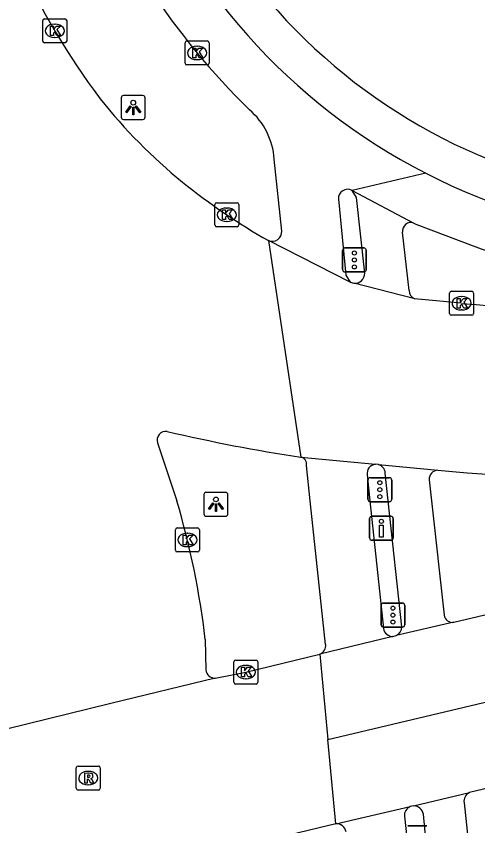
# Model space of a CAD drawing. Extents: x 159265 to 160143, y 383413 to 384319.
# Drawn here: x 159284.01 to 159303.24, y 383986.45 to 384020.22 of the extents above; entities that cross this region are included whole.
import ezdxf

# ---------------------------------------------------------------- set-up
doc = ezdxf.new("R2010")
doc.units = 0
for name, color, linetype in [('IMGEO_Drukknoppaal', 7, 'Continuous'), ('IMGEO_Fietspad_gesloten', 7, 'Continuous'), ('IMGEO_Kolk', 7, 'Continuous'), ('IMGEO_Lichtpunt', 7, 'Continuous'), ('IMGEO_OVBaan_gesloten', 7, 'Continuous'), ('IMGEO_Rijbaan_lokaal_gesloten', 7, 'Continuous'), ('IMGEO_Rijbaan_regionaal_gesloten', 7, 'Continuous'), ('IMGEO_Rioolput', 7, 'Continuous'), ('IMGEO_Verkeersregelinstallatiepaal', 7, 'Continuous'), ('IMGEO_Voetpad_open', 7, 'Continuous')]:
    doc.layers.add(name, color=color, linetype=linetype)

msp = doc.modelspace()

# ---------------------------------------------------------------- linework, layer by layer
at = {"layer": 'IMGEO_Drukknoppaal'}
for p, q in [((159298.732, 383998.462), (159298.732, 383999.262)), ((159298.732, 383999.262), (159298.732, 383998.462)), ((159298.832, 383999.362), (159299.622, 383999.362)), ((159299.622, 383999.362), (159298.832, 383999.362)), ((159299.722, 383999.262), (159299.722, 383998.462)), ((159299.722, 383998.462), (159299.722, 383999.262)), ((159299.622, 383998.362), (159298.832, 383998.362)), ((159298.832, 383998.362), (159299.622, 383998.362))]:
    msp.add_line(p, q, dxfattribs=at)
msp.add_lwpolyline([(159299.302, 383998.987), (159299.302, 383998.487), (159299.152, 383998.487), (159299.152, 383998.987), (159299.302, 383998.987)], dxfattribs=at)
msp.add_circle((159299.227, 383999.152), 0.085, dxfattribs=at)
for centre, start, end in [((159298.832, 383999.262), 90, 180), ((159298.832, 383999.262), 90, 180), ((159299.622, 383999.262), 0, 90), ((159299.622, 383999.262), 360, 90), ((159298.832, 383998.462), 180, 270), ((159298.832, 383998.462), 180, 270), ((159299.622, 383998.462), 270, 0), ((159299.622, 383998.462), 270, 0)]:
    msp.add_arc(centre, 0.1, start, end, dxfattribs=at)
at = {"layer": 'IMGEO_Fietspad_gesloten'}
for points in [[(159295.074, 384011.255), (159294.759, 384014.257)], [(159301.072, 384013.67), (159298.003, 384012.954)], [(159298.003, 384012.954), (159300.574, 384011.595)], [(159297.433, 384012.595), (159297.737, 384009.425), (159297.928, 384009.134)], [(159300.574, 384011.595), (159300.667, 384011.543), (159303.053, 384010.637)], [(159296.903, 383994.019), (159296.264, 384000), (159296.106, 384001.479)], [(159298.632, 384001.086), (159298.748, 384000), (159299.314, 383994.681)], [(159300.183, 383986.853), (159300.487, 383984.009)]]:
    msp.add_lwpolyline(points, dxfattribs=at)
for centre, radius, start, end in [((159312.785, 384036.454), 25.618, 200.5991, 242.7939), ((159314.758, 384037.853), 30.1, 213.2105, 225.6779), ((159291.781, 384014.056), 2.985, 3.8648, 49.3097), ((159312.781, 384036.45), 25.613, 242.7966, 285.0026), ((159297.819, 384012.614), 0.387, 61.5977, 182.8097), ((159294.675, 384011.229), 0.4, 247.2101, 3.7674), ((159312.418, 384036.668), 27.665, 250.2134, 273.7533), ((159295.799, 384001.525), 0.311, 351.514, 76.5473), ((159299.012, 384001.146), 0.384, 95.3149, 189.0247), ((159299.7, 383994.737), 0.39, 188.2515, 270.449), ((159296.527, 383993.968), 0.38, 290.7184, 7.6867), ((159300.583, 383986.878), 0.401, 112.6394, 183.5326), ((159297.345, 383986.119), 0.416, 10.568, 92.7997)]:
    msp.add_arc(centre, radius, start, end, dxfattribs=at)
at = {"layer": 'IMGEO_Kolk'}
for p, q in [((159285.113, 384019.186), (159285.113, 384020.038)), ((159285.188, 384020.112), (159286.04, 384020.112)), ((159285.601, 384019.892), (159285.626, 384019.892)), ((159286.114, 384020.038), (159286.114, 384019.186)), ((159285.624, 384019.332), (159285.599, 384019.332)), ((159291.118, 384019.19), (159291.97, 384019.19)), ((159286.04, 384019.112), (159285.188, 384019.112)), ((159291.043, 384018.264), (159291.043, 384019.116)), ((159291.531, 384018.97), (159291.556, 384018.97)), ((159292.044, 384019.116), (159292.044, 384018.264)), ((159291.97, 384018.19), (159291.118, 384018.19)), ((159291.554, 384018.41), (159291.529, 384018.41)), ((159292.359, 384012.44), (159293.211, 384012.44)), ((159292.284, 384011.514), (159292.284, 384012.366)), ((159292.772, 384012.22), (159292.797, 384012.22)), ((159293.285, 384012.366), (159293.285, 384011.514)), ((159293.211, 384011.44), (159292.359, 384011.44)), ((159292.795, 384011.66), (159292.77, 384011.66)), ((159302.068, 384007.821), (159302.068, 384008.673)), ((159302.143, 384008.747), (159302.995, 384008.747)), ((159303.069, 384008.673), (159303.069, 384007.821)), ((159302.556, 384008.527), (159302.581, 384008.527)), ((159302.995, 384007.747), (159302.143, 384007.747)), ((159302.579, 384007.967), (159302.554, 384007.967)), ((159290.641, 383997.949), (159290.641, 383998.801)), ((159290.716, 383998.875), (159291.568, 383998.875)), ((159291.129, 383998.655), (159291.154, 383998.655)), ((159291.642, 383998.801), (159291.642, 383997.949)), ((159291.568, 383997.875), (159290.716, 383997.875)), ((159291.152, 383998.095), (159291.127, 383998.095)), ((159293.076, 383992.436), (159293.076, 383993.288)), ((159293.151, 383993.362), (159294.003, 383993.362)), ((159293.564, 383993.142), (159293.589, 383993.142)), ((159294.077, 383993.288), (159294.077, 383992.436)), ((159293.587, 383992.582), (159293.562, 383992.582)), ((159294.003, 383992.362), (159293.151, 383992.362))]:
    msp.add_line(p, q, dxfattribs=at)
for points in [[(159285.113, 384019.186), (159285.113, 384020.038)], [(159285.188, 384020.112), (159286.04, 384020.112)], [(159286.114, 384020.038), (159286.114, 384019.186)], [(159285.434, 384019.812), (159285.557, 384019.812), (159285.557, 384019.661), (159285.687, 384019.812), (159285.851, 384019.812), (159285.705, 384019.661), (159285.858, 384019.412), (159285.706, 384019.412), (159285.621, 384019.576), (159285.557, 384019.509), (159285.557, 384019.412), (159285.434, 384019.412), (159285.434, 384019.812)], [(159291.118, 384019.19), (159291.97, 384019.19)], [(159286.04, 384019.112), (159285.188, 384019.112)], [(159291.043, 384018.264), (159291.043, 384019.116)], [(159291.364, 384018.89), (159291.487, 384018.89), (159291.487, 384018.739), (159291.617, 384018.89), (159291.781, 384018.89), (159291.635, 384018.739), (159291.788, 384018.49), (159291.636, 384018.49), (159291.551, 384018.654), (159291.487, 384018.587), (159291.487, 384018.49), (159291.364, 384018.49), (159291.364, 384018.89)], [(159292.044, 384019.116), (159292.044, 384018.264)], [(159291.97, 384018.19), (159291.118, 384018.19)], [(159292.359, 384012.44), (159293.211, 384012.44)], [(159292.284, 384011.514), (159292.284, 384012.366)], [(159292.605, 384012.14), (159292.728, 384012.14), (159292.728, 384011.989), (159292.858, 384012.14), (159293.022, 384012.14), (159292.876, 384011.989), (159293.029, 384011.74), (159292.877, 384011.74), (159292.792, 384011.904), (159292.728, 384011.837), (159292.728, 384011.74), (159292.605, 384011.74), (159292.605, 384012.14)], [(159293.285, 384012.366), (159293.285, 384011.514)], [(159293.211, 384011.44), (159292.359, 384011.44)], [(159302.068, 384007.821), (159302.068, 384008.673)], [(159302.143, 384008.747), (159302.995, 384008.747)], [(159303.069, 384008.673), (159303.069, 384007.821)], [(159302.389, 384008.447), (159302.512, 384008.447), (159302.512, 384008.296), (159302.642, 384008.447), (159302.806, 384008.447), (159302.66, 384008.296), (159302.813, 384008.047), (159302.661, 384008.047), (159302.576, 384008.211), (159302.512, 384008.144), (159302.512, 384008.047), (159302.389, 384008.047), (159302.389, 384008.447)], [(159302.995, 384007.747), (159302.143, 384007.747)], [(159290.641, 383997.949), (159290.641, 383998.801)], [(159290.716, 383998.875), (159291.568, 383998.875)], [(159290.962, 383998.575), (159291.085, 383998.575), (159291.085, 383998.424), (159291.215, 383998.575), (159291.379, 383998.575), (159291.233, 383998.424), (159291.386, 383998.175), (159291.234, 383998.175), (159291.149, 383998.339), (159291.085, 383998.272), (159291.085, 383998.175), (159290.962, 383998.175), (159290.962, 383998.575)], [(159291.642, 383998.801), (159291.642, 383997.949)], [(159291.568, 383997.875), (159290.716, 383997.875)], [(159293.076, 383992.436), (159293.076, 383993.288)], [(159293.151, 383993.362), (159294.003, 383993.362)], [(159294.077, 383993.288), (159294.077, 383992.436)], [(159293.397, 383993.062), (159293.52, 383993.062), (159293.52, 383992.911), (159293.65, 383993.062), (159293.814, 383993.062), (159293.668, 383992.911), (159293.821, 383992.662), (159293.669, 383992.662), (159293.584, 383992.826), (159293.52, 383992.759), (159293.52, 383992.662), (159293.397, 383992.662), (159293.397, 383993.062)], [(159294.003, 383992.362), (159293.151, 383992.362)]]:
    msp.add_lwpolyline(points, dxfattribs=at)
for centre, start, end in [((159285.19, 384020.036), 91.552, 178.448), ((159285.19, 384020.036), 91.552, 178.448), ((159286.038, 384020.036), 1.552, 88.448), ((159286.038, 384020.036), 1.552, 88.448), ((159285.19, 384019.188), 181.552, 268.448), ((159285.19, 384019.188), 181.552, 268.448), ((159286.038, 384019.188), 271.552, 358.448), ((159286.038, 384019.188), 271.552, 358.448), ((159291.12, 384019.114), 91.552, 178.448), ((159291.12, 384019.114), 91.552, 178.448), ((159291.968, 384019.114), 1.552, 88.448), ((159291.968, 384019.114), 1.552, 88.448), ((159291.12, 384018.266), 181.552, 268.448), ((159291.12, 384018.266), 181.552, 268.448), ((159291.968, 384018.266), 271.552, 358.448), ((159291.968, 384018.266), 271.552, 358.448), ((159292.361, 384012.364), 91.552, 178.448), ((159292.361, 384012.364), 91.552, 178.448), ((159293.209, 384012.364), 1.552, 88.448), ((159293.209, 384012.364), 1.552, 88.448), ((159292.361, 384011.516), 181.552, 268.448), ((159292.361, 384011.516), 181.552, 268.448), ((159293.209, 384011.516), 271.552, 358.448), ((159293.209, 384011.516), 271.552, 358.448), ((159302.145, 384008.671), 91.552, 178.448), ((159302.145, 384008.671), 91.552, 178.448), ((159302.993, 384008.671), 1.552, 88.448), ((159302.993, 384008.671), 1.552, 88.448), ((159302.145, 384007.823), 181.552, 268.448), ((159302.145, 384007.823), 181.552, 268.448), ((159302.993, 384007.823), 271.552, 358.448), ((159302.993, 384007.823), 271.552, 358.448), ((159290.718, 383998.799), 91.552, 178.448), ((159290.718, 383998.799), 91.552, 178.448), ((159291.566, 383998.799), 1.552, 88.448), ((159291.566, 383998.799), 1.552, 88.448), ((159290.718, 383997.951), 181.552, 268.448), ((159290.718, 383997.951), 181.552, 268.448), ((159291.566, 383997.951), 271.552, 358.448), ((159291.566, 383997.951), 271.552, 358.448), ((159293.153, 383993.286), 91.552, 178.448), ((159293.153, 383993.286), 91.552, 178.448), ((159294.001, 383993.286), 1.552, 88.448), ((159294.001, 383993.286), 1.552, 88.448), ((159293.153, 383992.438), 181.552, 268.448), ((159293.153, 383992.438), 181.552, 268.448), ((159294.001, 383992.438), 271.552, 358.448), ((159294.001, 383992.438), 271.552, 358.448)]:
    msp.add_arc(centre, 0.0765, start, end, dxfattribs=at)
for centre, major_axis, ratio, start_param, end_param in [((159285.6, 384019.612), (-0.387, 0.002), 0.722429, 4.712389, 7.853982), ((159285.625, 384019.612), (-0.39, 0.002), 0.717154, 1.570796, 4.712389), ((159291.53, 384018.69), (-0.387, 0.002), 0.722429, 4.712389, 7.853982), ((159291.555, 384018.69), (-0.39, 0.002), 0.717154, 1.570796, 4.712389), ((159292.771, 384011.94), (-0.387, 0.002), 0.722429, 4.712389, 7.853982), ((159292.796, 384011.94), (-0.39, 0.002), 0.717154, 1.570796, 4.712389), ((159302.555, 384008.247), (-0.387, 0.002), 0.722429, 4.712389, 7.853982), ((159302.58, 384008.247), (-0.39, 0.002), 0.717154, 1.570796, 4.712389), ((159291.128, 383998.375), (-0.387, 0.002), 0.722429, 4.712389, 7.853982), ((159291.153, 383998.375), (-0.39, 0.002), 0.717154, 1.570796, 4.712389), ((159293.563, 383992.862), (-0.387, 0.002), 0.722429, 4.712389, 7.853982), ((159293.588, 383992.862), (-0.39, 0.002), 0.717154, 1.570796, 4.712389)]:
    msp.add_ellipse(centre, major_axis=major_axis, ratio=ratio, start_param=start_param, end_param=end_param, dxfattribs=at)
at = {"layer": 'IMGEO_Lichtpunt'}
for p, q in [((159288.386, 384016.817), (159288.386, 384016.01)), ((159288.386, 384016.817), (159288.386, 384016.01)), ((159289.288, 384016.912), (159288.48, 384016.912)), ((159289.288, 384016.912), (159288.48, 384016.912)), ((159289.382, 384016.01), (159289.382, 384016.817)), ((159289.382, 384016.01), (159289.382, 384016.817)), ((159288.48, 384015.916), (159289.288, 384015.916)), ((159288.48, 384015.916), (159289.288, 384015.916)), ((159291.832, 384000.265), (159291.832, 383999.458)), ((159291.832, 384000.265), (159291.832, 383999.458)), ((159292.734, 384000.36), (159291.926, 384000.36)), ((159292.734, 384000.36), (159291.926, 384000.36)), ((159292.828, 383999.458), (159292.828, 384000.265)), ((159292.828, 383999.458), (159292.828, 384000.265)), ((159291.926, 383999.364), (159292.734, 383999.364)), ((159291.926, 383999.364), (159292.734, 383999.364))]:
    msp.add_line(p, q, dxfattribs=at)
for points in [[(159288.76, 384016.481), (159288.799, 384016.453), (159288.611, 384016.191), (159288.573, 384016.218), (159288.76, 384016.481)], [(159288.972, 384016.453), (159289.01, 384016.48), (159289.197, 384016.218), (159289.158, 384016.19), (159288.972, 384016.453)], [(159288.862, 384016.433), (159288.909, 384016.433), (159288.909, 384016.111), (159288.862, 384016.111), (159288.862, 384016.433)], [(159292.206, 383999.929), (159292.245, 383999.901), (159292.057, 383999.639), (159292.019, 383999.666), (159292.206, 383999.929)], [(159292.418, 383999.901), (159292.456, 383999.928), (159292.643, 383999.666), (159292.604, 383999.638), (159292.418, 383999.901)], [(159292.308, 383999.881), (159292.355, 383999.881), (159292.355, 383999.559), (159292.308, 383999.559), (159292.308, 383999.881)]]:
    msp.add_lwpolyline(points, dxfattribs=at)
for centre in [(159288.885, 384016.615), (159292.331, 384000.063)]:
    msp.add_circle(centre, 0.0994, dxfattribs=at)
for centre, start, end in [((159288.48, 384016.817), 90, 180), ((159288.48, 384016.817), 90, 180), ((159289.288, 384016.817), 0, 90), ((159289.288, 384016.817), 0, 90), ((159288.48, 384016.01), 180, 270), ((159288.48, 384016.01), 180, 270), ((159289.288, 384016.01), 270, 0), ((159289.288, 384016.01), 270, 360), ((159291.926, 384000.265), 90, 180), ((159291.926, 384000.265), 90, 180), ((159292.734, 384000.265), 0, 90), ((159292.734, 384000.265), 0, 90), ((159291.926, 383999.458), 180, 270), ((159291.926, 383999.458), 180, 270), ((159292.734, 383999.458), 270, 0), ((159292.734, 383999.458), 270, 360)]:
    msp.add_arc(centre, 0.0946, start, end, dxfattribs=at)
at = {"layer": 'IMGEO_OVBaan_gesloten'}
for points in [[(159296.996, 383990.046), (159393.277, 384012.905), (159459.096, 384029.931)], [(159302.238, 383994.938), (159312.955, 383997.473), (159317.059, 383998.437), (159317.103, 383998.241), (159324.527, 384000), (159350.848, 384006.236), (159392.447, 384016.106), (159392.393, 384016.316), (159393.368, 384016.539)], [(159395.098, 384009.725), (159394.157, 384009.508), (159394.106, 384009.703), (159353.078, 384000), (159352.372, 383999.833), (159318.592, 383991.787), (159318.64, 383991.58), (159314.585, 383990.619), (159302.903, 383987.833)], [(159302.238, 383994.938), (159299.847, 383994.382)], [(159299.703, 383994.347), (159296.661, 383993.613)], [(159299.703, 383994.347), (159299.847, 383994.382)], [(159292.298, 383992.611), (159293.577, 383992.86), (159296.661, 383993.613)], [(159296.661, 383993.613), (159296.996, 383990.046)], [(159292.298, 383992.611), (159287.954, 383991.547), (159283.611, 383990.483)], [(159297.325, 383986.534), (159296.996, 383990.046)], [(159300.567, 383987.279), (159302.903, 383987.833)], [(159297.325, 383986.534), (159300.429, 383987.248)], [(159300.567, 383987.279), (159300.429, 383987.248)], [(159297.325, 383986.534), (159293.515, 383985.608), (159291.274, 383985.084)]]:
    msp.add_lwpolyline(points, dxfattribs=at)
at = {"layer": 'IMGEO_Rijbaan_lokaal_gesloten'}
for points in [[(159297.928, 384009.134), (159294.52, 384010.86)], [(159297.928, 384009.134), (159298.079, 384009.084)], [(159300.624, 384008.438), (159298.079, 384009.084)], [(159302.569, 384008.245), (159300.739, 384008.423), (159300.624, 384008.438)], [(159295.871, 384001.827), (159298.976, 384001.529)], [(159299.108, 384001.517), (159298.976, 384001.529)], [(159299.108, 384001.517), (159301.575, 384001.284)]]:
    msp.add_lwpolyline(points, dxfattribs=at)
for centre, radius, start, end in [((159308.003, 384066.927), 58.934, 264.70902, 283.44476), ((159307.833, 384067.638), 66.649, 264.61234, 281.42405)]:
    msp.add_arc(centre, radius, start, end, dxfattribs=at)
at = {"layer": 'IMGEO_Rijbaan_regionaal_gesloten'}
for points in [[(159294.52, 384010.86), (159295.871, 384001.827)], [(159289.892, 384002.427), (159290.704, 384000)], [(159291.888, 383994.224), (159291.912, 383992.951)]]:
    msp.add_lwpolyline(points, dxfattribs=at)
for centre, radius, start, end in [((159311.888, 384035.103), 30.498, 204.2688, 216.925), ((159305.119, 384030.723), 22.463, 218.3654, 230.8553), ((159308.093, 384034.61), 27.355, 231.1646, 240.2527), ((159290.253, 384002.53), 0.375, 82.9043, 195.9129), ((159305.89, 384068.736), 67.655, 256.67652, 261.48378), ((159257.174, 383990.117), 34.956, 6.7465, 16.4222), ((159292.276, 383992.975), 0.364, 183.7139, 273.5371)]:
    msp.add_arc(centre, radius, start, end, dxfattribs=at)
at = {"layer": 'IMGEO_Rioolput'}
for p, q in [((159286.512, 383988.013), (159286.512, 383988.865)), ((159286.587, 383988.939), (159287.439, 383988.939)), ((159287.513, 383988.865), (159287.513, 383988.013)), ((159287, 383988.719), (159287.025, 383988.719)), ((159287.023, 383988.159), (159286.998, 383988.159)), ((159287.439, 383987.939), (159286.587, 383987.939))]:
    msp.add_line(p, q, dxfattribs=at)
for points in [[(159286.512, 383988.013), (159286.512, 383988.865)], [(159286.587, 383988.939), (159287.439, 383988.939)], [(159287.513, 383988.865), (159287.513, 383988.013)], [(159287.101, 383988.637), (159286.849, 383988.639), (159286.849, 383988.239)], [(159287.027, 383988.558), (159286.973, 383988.558), (159286.973, 383988.477)], [(159286.973, 383988.477), (159287.025, 383988.477)], [(159286.849, 383988.239), (159286.973, 383988.239), (159286.973, 383988.401), (159286.984, 383988.401)], [(159287.031, 383988.372), (159287.102, 383988.239), (159287.242, 383988.239), (159287.177, 383988.365)], [(159287.439, 383987.939), (159286.587, 383987.939)]]:
    msp.add_lwpolyline(points, dxfattribs=at)
for centre, radius, start, end in [((159286.589, 383988.863), 0.0765, 91.552, 178.448), ((159286.589, 383988.863), 0.0765, 91.552, 178.448), ((159287.437, 383988.863), 0.0765, 1.552, 88.448), ((159287.437, 383988.863), 0.0765, 1.552, 88.448), ((159287.009, 383988.666), 0.19, 274.7715, 282.9687), ((159287.033, 383988.462), 0.0964, 77.0061, 93.1865), ((159287.047, 383988.519), 0.0378, 276.6634, 79.6772), ((159287.1, 383988.527), 0.109, 350.3612, 89.416), ((159287.098, 383988.527), 0.112, 277.5842, 350.9817), ((159287.082, 383988.312), 0.108, 29.5134, 73.7905), ((159286.983, 383988.348), 0.0533, 26.0293, 88.6989), ((159286.589, 383988.015), 0.0765, 181.552, 268.448), ((159286.589, 383988.015), 0.0765, 181.552, 268.448), ((159287.437, 383988.015), 0.0765, 271.552, 358.448), ((159287.437, 383988.015), 0.0765, 271.552, 358.448)]:
    msp.add_arc(centre, radius, start, end, dxfattribs=at)
for centre, major_axis, ratio, start_param, end_param in [((159286.999, 383988.439), (-0.387, 0.002), 0.722429, 4.712389, 7.853982), ((159287.024, 383988.439), (-0.39, 0.002), 0.717154, 1.570796, 4.712389)]:
    msp.add_ellipse(centre, major_axis=major_axis, ratio=ratio, start_param=start_param, end_param=end_param, dxfattribs=at)
at = {"layer": 'IMGEO_Verkeersregelinstallatiepaal'}
for p, q in [((159297.607, 384009.654), (159297.607, 384010.454)), ((159297.607, 384010.454), (159297.607, 384009.654)), ((159297.707, 384010.554), (159298.497, 384010.554)), ((159298.497, 384010.554), (159297.707, 384010.554)), ((159298.597, 384010.454), (159298.597, 384009.654)), ((159298.597, 384009.654), (159298.597, 384010.454)), ((159298.497, 384009.554), (159297.707, 384009.554)), ((159297.707, 384009.554), (159298.497, 384009.554)), ((159298.765, 384000.971), (159299.555, 384000.971)), ((159299.555, 384000.971), (159298.765, 384000.971)), ((159298.665, 384000.071), (159298.665, 384000.871)), ((159298.665, 384000.871), (159298.665, 384000.071)), ((159299.655, 384000.871), (159299.655, 384000.071)), ((159299.655, 384000.071), (159299.655, 384000.871)), ((159299.555, 383999.971), (159298.765, 383999.971)), ((159298.765, 383999.971), (159299.555, 383999.971)), ((159299.209, 383994.838), (159299.209, 383995.638)), ((159299.209, 383995.638), (159299.209, 383994.838)), ((159299.309, 383995.738), (159300.099, 383995.738)), ((159300.099, 383995.738), (159299.309, 383995.738)), ((159300.199, 383995.638), (159300.199, 383994.838)), ((159300.199, 383994.838), (159300.199, 383995.638)), ((159300.099, 383994.738), (159299.309, 383994.738)), ((159299.309, 383994.738), (159300.099, 383994.738)), ((159300.327, 383986.45), (159301.117, 383986.45)), ((159301.117, 383986.45), (159300.327, 383986.45))]:
    msp.add_line(p, q, dxfattribs=at)
for centre in [(159298.102, 384010.344), (159298.102, 384010.054), (159298.102, 384009.764), (159299.16, 384000.761), (159299.16, 384000.471), (159299.16, 384000.181), (159299.704, 383995.528), (159299.704, 383995.238), (159299.704, 383994.948)]:
    msp.add_circle(centre, 0.085, dxfattribs=at)
for centre, start, end in [((159297.707, 384010.454), 90, 180), ((159297.707, 384010.454), 90, 180), ((159298.497, 384010.454), 0, 90), ((159298.497, 384010.454), 360, 90), ((159297.707, 384009.654), 180, 270), ((159297.707, 384009.654), 180, 270), ((159298.497, 384009.654), 270, 0), ((159298.497, 384009.654), 270, 0), ((159298.765, 384000.871), 90, 180), ((159298.765, 384000.871), 90, 180), ((159299.555, 384000.871), 0, 90), ((159299.555, 384000.871), 360, 90), ((159298.765, 384000.071), 180, 270), ((159298.765, 384000.071), 180, 270), ((159299.555, 384000.071), 270, 0), ((159299.555, 384000.071), 270, 0), ((159299.309, 383995.638), 90, 180), ((159299.309, 383995.638), 90, 180), ((159300.099, 383995.638), 0, 90), ((159300.099, 383995.638), 360, 90), ((159299.309, 383994.838), 180, 270), ((159299.309, 383994.838), 180, 270), ((159300.099, 383994.838), 270, 0), ((159300.099, 383994.838), 270, 0)]:
    msp.add_arc(centre, 0.1, start, end, dxfattribs=at)
at = {"layer": 'IMGEO_Voetpad_open'}
for points in [[(159298.529, 384009.501), (159298.192, 384012.663), (159298.003, 384012.954)], [(159300.386, 384008.786), (159300.11, 384011.212)], [(159300.074, 383994.746), (159299.51, 384000), (159299.385, 384001.165)], [(159301.218, 384000.886), (159301.315, 384000), (159301.839, 383995.239)], [(159302.674, 383987.413), (159302.931, 383985.039)], [(159301.238, 383984.104), (159300.973, 383986.932)]]:
    msp.add_lwpolyline(points, dxfattribs=at)
for centre, radius, start, end in [((159312.763, 384036.443), 23.976, 200.3186, 285.1442), ((159300.453, 384011.268), 0.348, 69.7379, 189.3367), ((159298.128, 384009.482), 0.401, 262.9616, 2.6789), ((159300.722, 384008.76), 0.337, 175.6528, 253.0843), ((159298.993, 384001.142), 0.392, 3.3901, 73.0106), ((159301.592, 384000.91), 0.374, 92.558, 183.6588), ((159302.182, 383995.279), 0.345, 186.5724, 279.3668), ((159299.672, 383994.744), 0.402, 295.8018, 0.3007), ((159303.043, 383987.484), 0.376, 111.8833, 190.9149), ((159300.562, 383986.862), 0.417, 9.628, 89.3323)]:
    msp.add_arc(centre, radius, start, end, dxfattribs=at)

doc.saveas('drawing.dxf')
